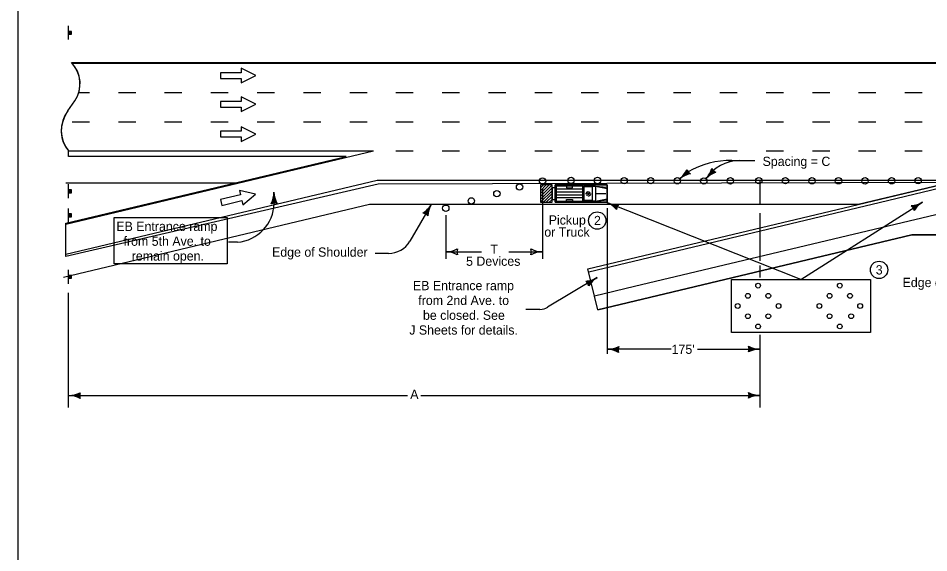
# Model space of a CAD drawing. Extents: x -1403959 to 81668, y -1400582 to 11018.
# Drawn here: x 17333 to 18907, y 8640 to 9565 of the extents above; entities that cross this region are included whole.
import ezdxf

# ---------------------------------------------------------------- set-up
doc = ezdxf.new("R2010")
doc.units = 0
for name, color, linetype in [('North Arrow', 7, 'Continuous'), ('tdBridge', 7, 'Continuous'), ('tdCiAdjCityStreetTxt', 7, 'Continuous'), ('tdCiIntDivCL', 7, 'Continuous'), ('tdCiStrucDataSec', 7, 'Continuous'), ('tdCoCoPrkTxt', 7, 'Continuous'), ('tdRailIA_Int_RR', 7, 'Continuous'), ('tdRailNorfolk_South', 7, 'Continuous'), ('tdRailUP', 7, 'Continuous')]:
    doc.layers.add(name, color=color, linetype=linetype)

msp = doc.modelspace()

# ---------------------------------------------------------------- linework, layer by layer
at = {"layer": 'North Arrow'}
for centre in [(18333.7, 9214.9), (18821, 9129.6)]:
    msp.add_circle(centre, 15, dxfattribs=at)
at = {"layer": 'tdBridge'}
for p, q in [((18350.7, 9276.5), (18260.7, 9276.5)), ((18260.7, 9276.5), (18260.7, 9246.5)), ((18350.7, 9246.5), (18350.7, 9276.5)), ((18260.7, 9246.5), (18350.7, 9246.5))]:
    msp.add_line(p, q, dxfattribs=at)
at = {"layer": 'tdCiAdjCityStreetTxt'}
for p, q in [((17425.4, 9486.8), (20440.3, 9486.8)), ((17418.3, 9404.6), (17430.3, 9422.1)), ((17415.1, 9208.5), (17947.1, 9335.3)), ((17419.6, 9335.3), (17947.1, 9335.3)), ((17712.9, 9279.4), (17415.1, 9279.4)), ((18235.7, 9256.5), (18255.7, 9276.5)), ((18235.7, 9261.5), (18250.7, 9276.5)), ((18235.7, 9266.5), (18245.7, 9276.5)), ((18235.7, 9271.5), (18240.7, 9276.5)), ((18260.7, 9276.5), (18350.7, 9276.5)), ((18260.7, 9246.5), (18260.7, 9276.5)), ((18280.7, 9274.5), (18280.7, 9271.5)), ((18290.7, 9271.5), (18290.7, 9274.5)), ((18310.7, 9276.5), (18310.7, 9246.5)), ((18330.7, 9274.5), (18310.7, 9274.5)), ((18324.7, 9273.5), (18330.7, 9274.5)), ((18330.7, 9274.5), (18330.7, 9248.5)), ((18330.7, 9274.5), (18350.7, 9270.5)), ((18330.7, 9274.5), (18350.7, 9272.5)), ((18350.7, 9276.5), (18350.7, 9246.5)), ((18235.7, 9251.5), (18255.7, 9271.5)), ((18235.7, 9246.5), (18255.7, 9266.5)), ((18240.7, 9246.5), (18255.7, 9261.5)), ((18262.7, 9269.5), (18308.7, 9269.5)), ((18262.7, 9264.5), (18308.7, 9264.5)), ((18262.7, 9259.5), (18308.7, 9259.5)), ((18280.7, 9271.5), (18290.7, 9271.5)), ((18310.7, 9273.5), (18324.7, 9273.5)), ((18315.6, 9261), (18313.6, 9261)), ((18316.3, 9262.9), (18314.9, 9264.4)), ((18316.4, 9259.1), (18315, 9257.6)), ((18318.2, 9263.8), (18318.2, 9265.8)), ((18318.4, 9258.3), (18318.4, 9256.3)), ((18320.2, 9263), (18321.6, 9264.4)), ((18320.3, 9259.1), (18321.7, 9257.7)), ((18321, 9261.1), (18323, 9261.1)), ((18324.7, 9273.5), (18324.7, 9249.5)), ((18331.7, 9261.5), (18348.7, 9261.5)), ((17940, 9242.6), (17411, 9116.5)), ((18784.9, 9242.6), (17940, 9242.6)), ((18245.7, 9246.5), (18255.7, 9256.5)), ((18250.7, 9246.5), (18255.7, 9251.5)), ((18350.7, 9246.5), (18260.7, 9246.5)), ((18262.7, 9254.5), (18308.7, 9254.5)), ((18280.7, 9248.5), (18280.7, 9251.5)), ((18280.7, 9251.5), (18290.7, 9251.5)), ((18290.7, 9251.5), (18290.7, 9248.5)), ((18324.7, 9249.5), (18310.7, 9249.5)), ((18329.7, 9248.5), (18310.7, 9248.5)), ((18317.7, 9131.3), (18784.9, 9242.6)), ((18318.9, 9126.4), (18835.5, 9249.5)), ((18324.7, 9249.5), (18330.7, 9248.5)), ((18330.7, 9248.5), (18350.7, 9252.5)), ((18330.7, 9248.5), (18350.7, 9250.5))]:
    msp.add_line(p, q, dxfattribs=at)
for points in [[(18255.7, 9276.5), (18235.7, 9276.5), (18235.7, 9246.5), (18255.7, 9246.5)], [(18262.7, 9274.5), (18262.7, 9248.5), (18308.7, 9248.5), (18308.7, 9274.5)], [(18995.4, 9284.8), (18995.4, 9236.8), (19396.3, 9236.8), (19396.3, 9190.1), (18877.7, 9190.1), (18334.5, 9060.7), (18317.7, 9131.3), (18784.9, 9242.6), (18615.4, 9242.6), (18615.4, 9284.8)], [(18784.9, 9242.6), (18615.4, 9242.6), (18615.4, 9284.7), (18784.9, 9284.7), (18961.7, 9284.8)], [(18255.7, 9251.5), (18260.7, 9251.5), (18260.7, 9271.5), (18255.7, 9271.5)]]:
    msp.add_lwpolyline(points, close=True, dxfattribs=at)
msp.add_lwpolyline([(18334.5, 9060.7), (18877.7, 9190.1), (19865.3, 9190.1), (20142.1, 9124.1)], dxfattribs=at)
for centre, radius, start, end in [((17387.5, 9451.5), 52, 325.5303, 42.6892), ((17462.6, 9370.7), 55.8, 142.627, 219.5186)]:
    msp.add_arc(centre, radius, start, end, dxfattribs=at)
msp.add_ellipse((18318.3, 9261.1), major_axis=(0, -1.48), ratio=0.999938, dxfattribs=at)
at = {"layer": 'tdCiIntDivCL'}
for p, q in [((17424.5, 9488), (20440.3, 9488.5)), ((17418.3, 9404.6), (17430.3, 9422.1)), ((18686, 9112.9), (18350.6, 9246)), ((18350.6, 9246), (18359.6, 9242.3)), ((18350.6, 9246), (18368.4, 9238.6)), ((18686, 9112.9), (18896.3, 9246.7)), ((18896.3, 9246.7), (18879.9, 9236.7)), ((18896.3, 9246.7), (18888.1, 9241.7)), ((18350.7, 9236), (18350.7, 9065)), ((18615.4, 9144.9), (18615.4, 9227.6)), ((18615.4, 9116.5), (18615.4, 9137)), ((17419.7, 8891.6), (17419.7, 9089.6)), ((18350.7, 9065), (18350.7, 8984.3)), ((18615.4, 8891.6), (18615.4, 9017)), ((18461.7, 8992.3), (18350.7, 8992.3)), ((18350.7, 8992.3), (18360.4, 8992.1)), ((18350.7, 8992.3), (18370, 8992)), ((18506.9, 8992.3), (18615.4, 8992.3)), ((18615.4, 8992.3), (18596.2, 8992.6)), ((18615.4, 8992.3), (18605.7, 8992.5)), ((17419.7, 8912.4), (17429.4, 8912.2)), ((17419.7, 8912.4), (17438.9, 8912.1)), ((17419.7, 8912.4), (18005.4, 8912.4)), ((18028.7, 8912.4), (18615.4, 8912.4)), ((18615.4, 8912.4), (18596.2, 8912.7)), ((18615.4, 8912.4), (18605.7, 8912.6))]:
    msp.add_line(p, q, dxfattribs=at)
for points in [[(20440.4, 9284.8), (20440.4, 9274.8), (19877.7, 9274.8), (19883.8, 9255.8), (20151.1, 9192.1), (20142.1, 9124.1), (19865.3, 9190.1), (18877.7, 9190.1), (18334.5, 9060.7), (18317.7, 9131.3), (18784.9, 9242.6), (18943.8, 9280.5), (17954.7, 9277.6), (17415.1, 9152.6), (17415.1, 9210.2), (17899.5, 9325.3), (17419.6, 9325.3), (17419.6, 9335.3)], [(18366.6, 9235.5), (18367.4, 9239), (18369.4, 9242.1), (18364.7, 9241.8), (18357.8, 9243), (18363.9, 9238.6), (18366.3, 9236.1), (18366.7, 9239.3), (18367.9, 9241.3), (18364.8, 9241.1), (18360.9, 9241.7), (18364.2, 9239.1), (18365.8, 9237.6), (18366.7, 9240.6), (18363.6, 9240.6), (18365.4, 9239.1), (18365.8, 9240.1), (18364.8, 9240.1)], [(18878.4, 9240), (18880.9, 9237.3), (18882.1, 9233.8), (18884.7, 9237.8), (18889.7, 9242.7), (18882.6, 9240.3), (18879.2, 9239.9), (18881.5, 9237.6), (18882.4, 9235.5), (18884.1, 9238.1), (18886.8, 9240.9), (18882.8, 9239.8), (18880.6, 9239.3), (18882.5, 9236.9), (18884.3, 9239.4), (18882.1, 9238.8), (18882.6, 9237.9), (18883.3, 9238.7)], [(18369.5, 8988.4), (18368.8, 8992), (18369.7, 8995.6), (18365.3, 8993.6), (18358.5, 8992.2), (18365.8, 8990.3), (18368.9, 8988.9), (18368.2, 8992), (18368.5, 8994.3), (18365.7, 8993), (18361.9, 8992.1), (18365.9, 8990.9), (18368, 8990.1), (18367.6, 8993.2), (18364.8, 8992.1), (18367, 8991.3), (18367, 8992.4), (18366, 8992.1)], [(18596.6, 8996.2), (18597.3, 8992.6), (18596.5, 8989), (18600.8, 8991), (18607.6, 8992.4), (18600.3, 8994.3), (18597.2, 8995.7), (18597.9, 8992.6), (18597.6, 8990.3), (18600.4, 8991.6), (18604.2, 8992.5), (18600.2, 8993.7), (18598.2, 8994.5), (18598.5, 8991.4), (18601.3, 8992.5), (18599.1, 8993.3), (18599.1, 8992.2), (18600.1, 8992.5)], [(17438.5, 8908.5), (17437.8, 8912.1), (17438.6, 8915.7), (17434.3, 8913.7), (17427.5, 8912.3), (17434.8, 8910.4), (17437.9, 8909), (17437.2, 8912.1), (17437.5, 8914.4), (17434.7, 8913.1), (17430.8, 8912.2), (17434.9, 8911), (17436.9, 8910.2), (17436.6, 8913.3), (17433.8, 8912.2), (17436, 8911.4), (17436, 8912.5), (17435, 8912.2)], [(18596.6, 8916.3), (18597.3, 8912.7), (18596.5, 8909.1), (18600.8, 8911.1), (18607.6, 8912.5), (18600.3, 8914.3), (18597.2, 8915.8), (18597.9, 8912.7), (18597.6, 8910.4), (18600.4, 8911.7), (18604.2, 8912.6), (18600.2, 8913.8), (18598.2, 8914.6), (18598.5, 8911.5), (18601.3, 8912.6), (18599.1, 8913.3), (18599.1, 8912.3), (18600.1, 8912.6)]]:
    msp.add_lwpolyline(points, dxfattribs=at)
for centre, radius, start, end in [((17387.5, 9451.5), 52, 325.5303, 44.5255), ((18334.3, 9206.8), 42.5, 39.2871, 67.3596), ((18367, 9285.2), 42.5, 247.3596, 275.432), ((18383.5, 9232.3), 16.4, 139.6262, 175.0929), ((18874.1, 9283), 42.5, 273.3925, 301.465), ((18918.5, 9210.5), 42.5, 121.465, 149.5375), ((18865.9, 9228.1), 16.4, 13.7316, 49.1983), ((18351.5, 9034.8), 42.5, 269, 297.0725), ((18350, 8949.8), 42.5, 60.9275, 89), ((18386.4, 8991.7), 16.4, 161.2666, 196.7334), ((18579.8, 8992.9), 16.4, 341.2666, 16.7334), ((18614.6, 8949.8), 42.5, 89, 117.0725), ((18616.1, 9034.8), 42.5, 240.9275, 269), ((17420.5, 8954.9), 42.5, 269, 297.0725), ((17419, 8869.9), 42.5, 60.9275, 89), ((17455.3, 8911.8), 16.4, 161.2666, 196.7334), ((18579.8, 8913), 16.4, 341.2666, 16.7334), ((18614.6, 8869.9), 42.5, 89, 117.0725), ((18616.1, 8954.9), 42.5, 240.9275, 269)]:
    msp.add_arc(centre, radius, start, end, dxfattribs=at)
msp.add_ellipse((17477.7, 9381.9), major_axis=(-63.9, -39), ratio=0.78661, start_param=5.259044, end_param=6.446394, dxfattribs=at)
at = {"layer": 'tdCiStrucDataSec'}
for p, q in [((18560.4, 9318.6), (18606.5, 9318.6)), ((18476, 9286.8), (18491, 9298.9)), ((18476, 9286.8), (18483.6, 9292.9)), ((18521.5, 9287.2), (18534.7, 9301.1)), ((18521.5, 9287.2), (18528.2, 9294.2)), ((17774.5, 9264.1), (17774.8, 9254.4)), ((17774.5, 9264.1), (17775, 9244.9)), ((18046.6, 9242.6), (18009.9, 9179.1)), ((18046.6, 9242.6), (18037.1, 9226)), ((18046.6, 9242.6), (18041.8, 9234.2)), ((17711.5, 9177.4), (17696.1, 9177.4)), ((17972.8, 9158), (17949.6, 9158)), ((18333.6, 9116.2), (18247.7, 9064.8)), ((18333.6, 9116.2), (18325.2, 9111.2)), ((18234.7, 9061.3), (18210.2, 9061.3))]:
    msp.add_line(p, q, dxfattribs=at)
for points in [[(17682.3, 9470.5), (17682.3, 9460.4), (17717.9, 9460.4), (17717.9, 9452.7), (17743.3, 9465.4), (17717.9, 9478.1), (17717.9, 9470.5), (17682.3, 9470.5)], [(17682.3, 9420.9), (17682.3, 9410.7), (17717.9, 9410.7), (17717.9, 9403.1), (17743.3, 9415.8), (17717.9, 9428.5), (17717.9, 9420.9), (17682.3, 9420.9)], [(17682.3, 9369.5), (17682.3, 9359.4), (17717.9, 9359.4), (17717.9, 9351.7), (17743.3, 9364.4), (17717.9, 9377.1), (17717.9, 9369.5), (17682.3, 9369.5)], [(18488.5, 9301.4), (18490.1, 9298.2), (18493, 9295.9), (18488.3, 9294.8), (18482.1, 9291.7), (18486.7, 9297.6), (18488.3, 9300.7), (18489.6, 9297.8), (18491.3, 9296.2), (18488.3, 9295.5), (18484.7, 9293.8), (18487.1, 9297.3), (18488.3, 9299.1), (18489.9, 9296.5), (18487, 9295.7), (18488.3, 9297.6), (18489, 9296.8), (18488, 9296.4)], [(18531.9, 9303.2), (18534, 9300.3), (18537.1, 9298.3), (18532.6, 9296.6), (18526.8, 9292.8), (18530.6, 9299.2), (18531.8, 9302.5), (18533.5, 9299.8), (18535.4, 9298.4), (18532.5, 9297.3), (18529.2, 9295.2), (18531.1, 9298.9), (18532, 9301), (18534, 9298.6), (18531.2, 9297.3), (18532.2, 9299.4), (18533, 9298.7), (18532, 9298.2)], [(17682.3, 9251), (17684.7, 9241.1), (17719.3, 9249.4), (17721.1, 9242), (17742.8, 9260.2), (17715.2, 9266.7), (17716.9, 9259.3), (17682.3, 9251)], [(17778.6, 9245.3), (17775, 9246), (17771.4, 9245.1), (17773.3, 9249.5), (17774.7, 9256.3), (17776.6, 9249.1), (17778.1, 9245.9), (17775, 9246.6), (17772.7, 9246.3), (17773.9, 9249.1), (17774.8, 9252.9), (17776.1, 9248.9), (17776.8, 9246.9), (17773.8, 9247.2), (17774.9, 9250), (17775.6, 9247.8), (17774.6, 9247.8), (17774.9, 9248.8)], [(18040.3, 9224.5), (18037.6, 9226.9), (18034.1, 9228.1), (18038, 9230.8), (18042.8, 9235.9), (18040.6, 9228.7), (18040.2, 9225.3), (18037.9, 9227.5), (18035.8, 9228.4), (18038.4, 9230.2), (18041.1, 9233), (18040.1, 9228.9), (18039.7, 9226.7), (18037.2, 9228.6), (18039.6, 9230.4), (18039.1, 9228.2), (18038.2, 9228.7), (18039, 9229.4)], [(18319.2, 9103.5), (18318, 9107), (18315.5, 9109.7), (18320.3, 9110.1), (18326.9, 9112.2), (18321.5, 9107), (18319.5, 9104.2), (18318.6, 9107.3), (18317.1, 9109.1), (18320.2, 9109.4), (18324, 9110.5), (18321.1, 9107.4), (18319.7, 9105.8), (18318.4, 9108.6), (18321.4, 9109), (18319.9, 9107.3), (18319.4, 9108.2), (18320.4, 9108.4)]]:
    msp.add_lwpolyline(points, dxfattribs=at)
msp.add_lwpolyline([(18566, 9112.9), (18806, 9112.9), (18806, 9021.2), (18566, 9021.2)], close=True, dxfattribs=at)
for centre in [(18611.9, 9102.3), (18753.1, 9102.3), (18594.2, 9084.7), (18629.5, 9084.7), (18735.4, 9084.7), (18770.7, 9084.7), (18576.6, 9067.1), (18647.2, 9067.1), (18717.8, 9067.1), (18788.4, 9067.1), (18594.2, 9049.4), (18629.5, 9049.4), (18735.4, 9049.4), (18772.8, 9049.4), (18611.9, 9031.8), (18753.1, 9031.8)]:
    msp.add_circle(centre, 4.12, dxfattribs=at)
for centre, radius, start, end in [((18563.5, 9175.4), 143.2, 88.7873, 120.4045), ((18581.3, 9245.9), 72.7, 91.1592, 145.4251), ((18449.3, 9319.9), 42.5, 308.9152, 336.9877), ((18502.7, 9253.8), 42.5, 100.8427, 128.9152), ((18503.8, 9309.2), 16.4, 201.1818, 236.6485), ((18490.7, 9316.5), 42.5, 316.3784, 344.4509), ((18552.2, 9257.8), 42.5, 108.3059, 136.3784), ((18546.1, 9313), 16.4, 208.6451, 244.1118), ((17732, 9262.9), 42.5, 333.5514, 1.6239), ((17817, 9265.3), 42.5, 181.6239, 209.6964), ((17706.2, 9246), 68.8, 274.4272, 359.0447), ((17775.5, 9228.4), 16.4, 73.8906, 109.3573), ((18009.8, 9263.8), 42.5, 301.98, 330.0525), ((18083.5, 9221.4), 42.5, 150.0525, 178.125), ((18028.9, 9211.7), 16.4, 42.3192, 77.7859), ((17973.3, 9200.3), 42.3, 269.2333, 329.9689), ((18311.8, 9152.7), 42.5, 272.6559, 300.7284), ((18302.9, 9098), 16.4, 12.995, 48.4617), ((18355.3, 9079.7), 42.5, 120.7284, 148.8009), ((18234.7, 9087.2), 25.9, 270.0012, 301.3847)]:
    msp.add_arc(centre, radius, start, end, dxfattribs=at)
at = {"layer": 'tdCoCoPrkTxt'}
msp.add_lwpolyline([(17498.4, 9219.9), (17694, 9219.9), (17694, 9139.9), (17498.4, 9139.9)], close=True, dxfattribs=at)
at = {"layer": 'tdRailIA_Int_RR'}
for p, q in [((17419.7, 9527.6), (17419.7, 9551.6)), ((17420.1, 9541.9), (17420.1, 9537)), ((17420.3, 9537), (17420.3, 9541.9)), ((17420.6, 9541.9), (17420.6, 9537)), ((17420.8, 9537), (17420.8, 9541.9)), ((17421, 9541.9), (17421, 9537)), ((17421.2, 9537), (17421.2, 9541.9)), ((17421.5, 9541.9), (17421.5, 9537)), ((17421.7, 9537), (17421.7, 9541.9)), ((17421.9, 9541.9), (17421.9, 9537)), ((17422.2, 9537), (17422.2, 9541.9)), ((17422.5, 9541.9), (17422.5, 9537)), ((17422.9, 9537), (17422.9, 9541.9)), ((17423.1, 9541.9), (17423, 9537)), ((17423.4, 9537), (17423.4, 9541.9)), ((17423.6, 9541.9), (17423.6, 9537)), ((17423.9, 9537), (17423.9, 9541.9)), ((17424.1, 9541.9), (17424.1, 9537)), ((17424.4, 9537), (17424.4, 9541.9)), ((17419.7, 9253.5), (17419.7, 9277.5)), ((17420.1, 9267.8), (17420.1, 9263)), ((17420.3, 9263), (17420.3, 9267.8)), ((17420.6, 9267.8), (17420.6, 9263)), ((17420.8, 9263), (17420.8, 9267.8)), ((17421, 9267.8), (17421, 9263)), ((17421.2, 9263), (17421.2, 9267.8)), ((17421.5, 9267.8), (17421.5, 9263)), ((17421.7, 9263), (17421.7, 9267.8)), ((17421.9, 9267.8), (17421.9, 9263)), ((17422.2, 9263), (17422.2, 9267.8)), ((17422.5, 9267.8), (17422.5, 9263)), ((17422.9, 9263), (17422.9, 9267.8)), ((17423.1, 9267.8), (17423, 9263)), ((17423.4, 9263), (17423.4, 9267.8)), ((17423.6, 9267.8), (17423.6, 9263)), ((17423.9, 9263), (17423.9, 9267.8)), ((17424.1, 9267.8), (17424.1, 9263)), ((17424.4, 9263), (17424.4, 9267.8)), ((18239.2, 9269.9), (18239.2, 9148.5)), ((17419.7, 9211.9), (17419.7, 9235.9)), ((17420.1, 9226.3), (17420.1, 9221.4)), ((17420.3, 9221.4), (17420.3, 9226.3)), ((17420.6, 9226.3), (17420.6, 9221.4)), ((17420.8, 9221.4), (17420.8, 9226.3)), ((17421, 9226.3), (17421, 9221.4)), ((17421.2, 9221.4), (17421.2, 9226.3)), ((17421.5, 9226.3), (17421.5, 9221.4)), ((17421.7, 9221.4), (17421.7, 9226.3)), ((17421.9, 9226.3), (17421.9, 9221.4)), ((17422.2, 9221.4), (17422.2, 9226.3)), ((17422.5, 9226.3), (17422.5, 9221.4)), ((17422.9, 9221.4), (17422.9, 9226.3)), ((17423.1, 9226.3), (17423, 9221.4)), ((17423.4, 9221.4), (17423.4, 9226.3)), ((17423.6, 9226.3), (17423.6, 9221.4)), ((17423.9, 9221.4), (17423.9, 9226.3)), ((17424.1, 9226.3), (17424.1, 9221.4)), ((17424.4, 9221.4), (17424.4, 9226.3)), ((18071.8, 9224.1), (18071.8, 9148.5)), ((18071.8, 9160.8), (18133.8, 9160.8)), ((18180.9, 9160.8), (18239.2, 9160.8)), ((17419.7, 9105.7), (17419.7, 9129.7)), ((17420.1, 9120.1), (17420.1, 9115.2)), ((17420.3, 9115.2), (17420.3, 9120.1)), ((17420.6, 9120.1), (17420.6, 9115.2)), ((17420.8, 9115.2), (17420.8, 9120.1)), ((17421, 9120.1), (17421, 9115.2)), ((17421.2, 9115.2), (17421.2, 9120.1)), ((17421.5, 9120.1), (17421.5, 9115.2)), ((17421.7, 9115.2), (17421.7, 9120.1)), ((17421.9, 9120.1), (17421.9, 9115.2)), ((17422.2, 9115.2), (17422.2, 9120.1)), ((17422.5, 9120.1), (17422.5, 9115.2)), ((17422.9, 9115.2), (17422.9, 9120.1)), ((17423.1, 9120.1), (17423, 9115.2)), ((17423.4, 9115.2), (17423.4, 9120.1)), ((17423.6, 9120.1), (17423.6, 9115.2)), ((17423.9, 9115.2), (17423.9, 9120.1)), ((17424.1, 9120.1), (17424.1, 9115.2)), ((17424.4, 9115.2), (17424.4, 9120.1))]:
    msp.add_line(p, q, dxfattribs=at)
for points in [[(17419.8, 9541.9), (17419.8, 9537), (17424.7, 9537), (17424.7, 9541.9)], [(17419.8, 9267.8), (17419.8, 9262.9), (17424.7, 9262.9), (17424.7, 9267.8)], [(17419.8, 9226.3), (17419.8, 9221.4), (17424.7, 9221.4), (17424.7, 9226.3)], [(17419.8, 9120.1), (17419.8, 9115.2), (17424.7, 9115.2), (17424.7, 9120.1)]]:
    msp.add_lwpolyline(points, close=True, dxfattribs=at)
for centre, radius, start, end in [((18071.8, 9203.3), 42.5, 270, 298.0725), ((18107.5, 9160.8), 16.4, 162.2666, 197.7334), ((18203.5, 9160.8), 16.4, 342.2666, 17.7333), ((18239.2, 9203.3), 42.5, 241.9275, 270), ((18071.8, 9118.3), 42.5, 61.9275, 90), ((18239.2, 9118.3), 42.5, 90, 118.0725)]:
    msp.add_arc(centre, radius, start, end, dxfattribs=at)
at = {"layer": 'tdRailNorfolk_South'}
for p, q in [((17437.2, 9436.3), (17455.7, 9436.3)), ((17505.7, 9436.3), (17535.7, 9436.3)), ((17585.7, 9436.3), (17615.7, 9436.3)), ((17665.7, 9436.3), (17695.7, 9436.3)), ((17745.7, 9436.3), (17775.7, 9436.3)), ((17825.7, 9436.3), (17855.7, 9436.3)), ((17905.7, 9436.3), (17935.7, 9436.3)), ((17985.7, 9436.3), (18015.7, 9436.3)), ((18065.7, 9436.3), (18095.7, 9436.3)), ((18145.7, 9436.3), (18175.7, 9436.3)), ((18225.7, 9436.3), (18255.7, 9436.3)), ((18305.7, 9436.3), (18335.7, 9436.3)), ((18385.7, 9436.3), (18415.7, 9436.3)), ((18465.7, 9436.3), (18495.7, 9436.3)), ((18545.7, 9436.3), (18575.7, 9436.3)), ((18625.7, 9436.3), (18655.7, 9436.3)), ((18705.7, 9436.3), (18735.7, 9436.3)), ((18785.7, 9436.3), (18815.7, 9436.3)), ((18865.7, 9436.3), (18895.7, 9436.3)), ((17425.7, 9385.8), (17455.7, 9385.8)), ((17505.7, 9385.8), (17535.7, 9385.8)), ((17585.7, 9385.8), (17615.7, 9385.8)), ((17665.7, 9385.8), (17695.7, 9385.8)), ((17745.7, 9385.8), (17775.7, 9385.8)), ((17825.7, 9385.8), (17855.7, 9385.8)), ((17905.7, 9385.8), (17935.7, 9385.8)), ((17985.7, 9385.8), (18015.7, 9385.8)), ((18065.7, 9385.8), (18095.7, 9385.8)), ((18145.7, 9385.8), (18175.7, 9385.8)), ((18225.7, 9385.8), (18255.7, 9385.8)), ((18305.7, 9385.8), (18335.7, 9385.8)), ((18385.7, 9385.8), (18415.7, 9385.8)), ((18465.7, 9385.8), (18495.7, 9385.8)), ((18545.7, 9385.8), (18575.7, 9385.8)), ((18625.7, 9385.8), (18655.7, 9385.8)), ((18705.7, 9385.8), (18735.7, 9385.8)), ((18785.7, 9385.8), (18815.7, 9385.8)), ((18865.7, 9385.8), (18895.7, 9385.8)), ((17985.7, 9335.3), (18015.7, 9335.3)), ((18065.7, 9335.3), (18095.7, 9335.3)), ((18145.7, 9335.3), (18175.7, 9335.3)), ((18225.7, 9335.3), (18255.7, 9335.3)), ((18305.7, 9335.3), (18335.7, 9335.3)), ((18385.7, 9335.3), (18415.7, 9335.3)), ((18465.7, 9335.3), (18495.7, 9335.3)), ((18545.7, 9335.3), (18575.7, 9335.3)), ((18625.7, 9335.3), (18655.7, 9335.3)), ((18705.7, 9335.3), (18735.7, 9335.3)), ((18785.7, 9335.3), (18815.7, 9335.3)), ((18865.7, 9335.3), (18895.7, 9335.3)), ((17415.1, 9156.5), (17953, 9284.7)), ((17953, 9284.8), (18843.1, 9284.8)), ((18835.5, 9249.5), (18983.3, 9284.8)), ((18843.1, 9284.8), (18983.3, 9284.8)), ((18397.9, 9101.4), (18967.1, 9236.8)), ((18328.7, 9084.9), (18397.9, 9101.4))]:
    msp.add_line(p, q, dxfattribs=at)
for centre in [(18288.4, 9284.2), (18334.3, 9284.1), (18199.4, 9272.9), (18239.1, 9283.2), (18380.2, 9283.9), (18426.2, 9283.8), (18472.1, 9283.6), (18518, 9283.1), (18563.9, 9283.5), (18613.2, 9283.9), (18659.1, 9283.8), (18705, 9283.6), (18750.9, 9283.6), (18796.8, 9283.5), (18842.7, 9283.6), (18888.7, 9283.8), (18160.2, 9261.3), (18116, 9248.8), (18071.8, 9236.2)]:
    msp.add_circle(centre, 5.5, dxfattribs=at)
at = {"layer": 'tdRailUP'}
msp.add_lwpolyline([(17332.5, 9944), (20467.5, 9944), (20467.5, 7924), (17332.5, 7924)], close=True, dxfattribs=at)

# ---------------------------------------------------------------- texts
at = {"layer": 'North Arrow'}
for s, p in [('2', (18328.1, 9206.9)), ('3', (18815.3, 9121.6))]:
    msp.add_text(s, height=16, dxfattribs=at).set_placement(p)
at = {"layer": 'tdCiAdjCityStreetTxt'}
for s, p in [('Pickup ', (18249.8, 9207.8)), ('or Truck', (18242.2, 9187))]:
    msp.add_text(s, height=16, dxfattribs=at).set_placement(p)
at = {"layer": 'tdCiIntDivCL'}
for s, p in [("175'", (18462.3, 8984.3)), ('A', (18010.4, 8906.5))]:
    msp.add_text(s, height=16, dxfattribs=at).set_placement(p)
at = {"layer": 'tdCiStrucDataSec'}
for s, p in [('Spacing = C', (18619.6, 9309.2)), ('EB Entrance ramp ', (17502.2, 9196.8)), ('from 5th Ave. to ', (17514.6, 9171.2)), ('Edge of Shoulder', (17771.4, 9152.3)), ('remain open.', (17528.8, 9145.6)), ('Edge of Shoulder', (18861.7, 9099.8)), ('EB Entrance ramp ', (18015, 9094.4)), ('from 2nd Ave. to ', (18024.3, 9068.8)), ('be closed. See ', (18032.4, 9043.2)), ('J Sheets for details.', (18008.7, 9017.6))]:
    msp.add_text(s, height=16, dxfattribs=at).set_placement(p)
at = {"layer": 'tdRailIA_Int_RR'}
for s, p in [('T', (18149, 9157.3)), ('5 Devices', (18106.9, 9136.6))]:
    msp.add_text(s, height=16, dxfattribs=at).set_placement(p)

doc.saveas('drawing.dxf')
